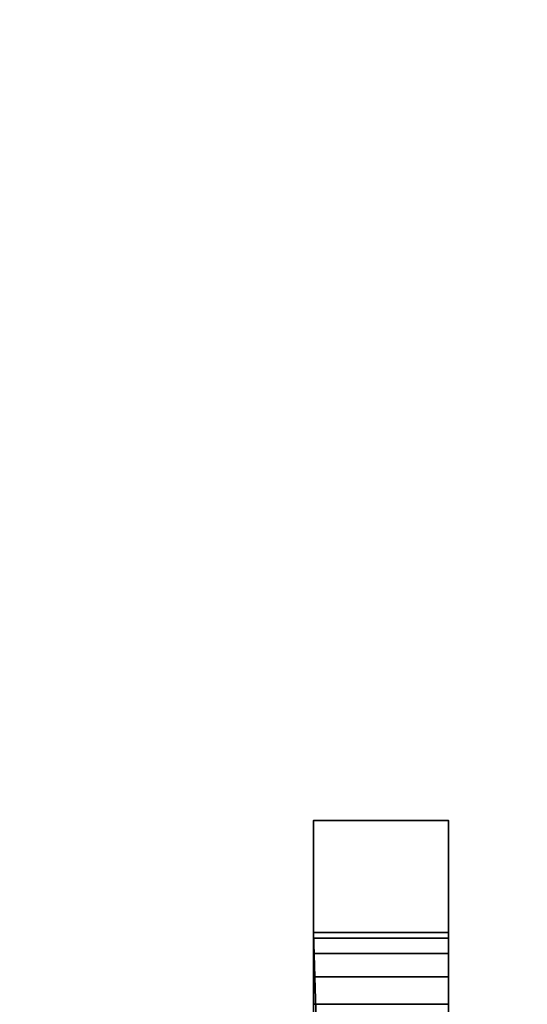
# Model space of a CAD drawing. Header units: millimetres. Extents: x -493 to 6693, y -115 to 145.
# Tile 631 of 656: x 1873 to 1884, y -5 to 17. Entities that reach past the tile are written whole.
import ezdxf

# ---------------------------------------------------------------- set-up
doc = ezdxf.new("R2010")
doc.units = ezdxf.units.MM
doc.layers.add('151', color=7, linetype='Continuous', true_color=0xffffff)

# ---------------------------------------------------------------- blocks, each defined once
blk = doc.blocks.new('UG_SURFACE_002')
at = {"layer": '151', "color": 252, "linetype": 'Continuous', "lineweight": 35}
for points in [[(2042.5, -15, 2200.25), (2042.5, 135, 2200.25), (957.5, 135, 2200.25), (957.5, -15, 2200.25)], [(1107.5, -15, 2050.25), (1107.5, 135, 2050.25), (1892.5, 135, 2050.25), (1892.5, -15, 2050.25)]]:
    blk.add_3dface(points, dxfattribs=at)
blk = doc.blocks.new('UG_SURFACE_021')
at = {"layer": '151', "color": 252, "linetype": 'Continuous', "lineweight": 35}
for points in [[(1879.5, -0.913, 1745.41), (1882.5, -0.913, 1745.41), (1882.5, -3.413, 1744.5), (1879.5, -3.413, 1744.5)], [(1879.5, -0.913, 1758.25), (1882.5, -0.913, 1758.25), (1882.5, -0.913, 1745.41), (1879.5, -0.913, 1745.41)], [(1879.5, -16.913, 1758.25), (1882.5, -16.913, 1758.25), (1882.5, -0.913, 1758.25), (1879.5, -0.913, 1758.25)], [(1879.5, -0.913, 1765.25), (1882.5, -0.913, 1765.25), (1882.5, -16.913, 1765.25), (1879.5, -16.913, 1765.25)], [(1879.5, -0.913, 1778.09), (1882.5, -0.913, 1778.09), (1882.5, -0.913, 1765.25), (1879.5, -0.913, 1765.25)], [(1879.5, -3.413, 1779), (1882.5, -3.413, 1779), (1882.5, -0.913, 1778.09), (1879.5, -0.913, 1778.09)], [(1879.5, -0.913, 1778.09), (1879.5, -3.413, 1773), (1879.5, -3.535, 1773.612)], [(1879.5, -0.913, 1765.25), (1879.5, -3.882, 1771.869), (1879.5, -3.535, 1772.388)], [(1879.5, -3.535, 1772.388), (1879.5, -3.413, 1773), (1879.5, -0.913, 1778.09), (1879.5, -0.913, 1765.25)], [(1879.5, -0.913, 1758.25), (1879.5, -0.913, 1745.41), (1879.5, -3.413, 1750.5), (1879.5, -3.535, 1751.112)], [(1879.5, -0.913, 1745.41), (1879.5, -3.882, 1749.369), (1879.5, -3.535, 1749.888)], [(1879.5, -3.535, 1773.612), (1879.5, -3.882, 1774.131), (1879.5, -0.913, 1778.09)], [(1879.5, -3.535, 1749.888), (1879.5, -3.413, 1750.5), (1879.5, -0.913, 1745.41)], [(1879.5, -0.913, 1765.25), (1879.5, -4.401, 1771.522), (1879.5, -3.882, 1771.869)], [(1879.5, -0.913, 1758.25), (1879.5, -3.882, 1751.631), (1879.5, -4.401, 1751.978)], [(1879.5, -0.913, 1745.41), (1879.5, -3.413, 1744.5), (1879.5, -4.401, 1749.022), (1879.5, -3.882, 1749.369)], [(1879.5, -3.882, 1774.131), (1879.5, -4.401, 1774.478), (1879.5, -3.413, 1779), (1879.5, -0.913, 1778.09)], [(1879.5, -14.789, 1771.4), (1879.5, -5.013, 1771.4), (1879.5, -0.913, 1765.25), (1879.5, -16.913, 1765.25)], [(1879.5, -3.535, 1751.112), (1879.5, -3.882, 1751.631), (1879.5, -0.913, 1758.25)], [(1879.5, -5.013, 1771.4), (1879.5, -4.401, 1771.522), (1879.5, -0.913, 1765.25)], [(1879.5, -16.913, 1758.25), (1879.5, -0.913, 1758.25), (1879.5, -4.401, 1751.978), (1879.5, -5.013, 1752.1)], [(1882.5, -0.913, 1745.41), (1882.5, -3.413, 1750.5), (1882.5, -3.535, 1749.888)], [(1882.5, -0.913, 1758.25), (1882.5, -3.882, 1751.631), (1882.5, -3.535, 1751.112)], [(1882.5, -3.535, 1751.112), (1882.5, -3.413, 1750.5), (1882.5, -0.913, 1745.41), (1882.5, -0.913, 1758.25)], [(1882.5, -14.789, 1752.1), (1882.5, -5.013, 1752.1), (1882.5, -0.913, 1758.25), (1882.5, -16.913, 1758.25)], [(1882.5, -3.535, 1749.888), (1882.5, -3.882, 1749.369), (1882.5, -0.913, 1745.41)], [(1882.5, -5.013, 1752.1), (1882.5, -4.401, 1751.978), (1882.5, -0.913, 1758.25)], [(1882.5, -0.913, 1758.25), (1882.5, -4.401, 1751.978), (1882.5, -3.882, 1751.631)], [(1882.5, -0.913, 1765.25), (1882.5, -0.913, 1778.09), (1882.5, -3.413, 1773), (1882.5, -3.535, 1772.388)], [(1882.5, -0.913, 1778.09), (1882.5, -3.882, 1774.131), (1882.5, -3.535, 1773.612)], [(1882.5, -0.913, 1765.25), (1882.5, -3.882, 1771.869), (1882.5, -4.401, 1771.522)], [(1882.5, -3.535, 1773.612), (1882.5, -3.413, 1773), (1882.5, -0.913, 1778.09)], [(1882.5, -3.882, 1749.369), (1882.5, -4.401, 1749.022), (1882.5, -3.413, 1744.5), (1882.5, -0.913, 1745.41)], [(1882.5, -3.535, 1772.388), (1882.5, -3.882, 1771.869), (1882.5, -0.913, 1765.25)], [(1882.5, -0.913, 1778.09), (1882.5, -3.413, 1779), (1882.5, -4.401, 1774.478), (1882.5, -3.882, 1774.131)], [(1882.5, -16.913, 1765.25), (1882.5, -0.913, 1765.25), (1882.5, -4.401, 1771.522), (1882.5, -5.013, 1771.4)], [(1879.5, -3.413, 1744.5), (1882.5, -3.413, 1744.5), (1882.5, -27.565, 1744.5), (1880.216, -27.454, 1744.5)], [(1880.216, -27.454, 1744.5), (1879.5, -27.565, 1744.5), (1879.5, -3.413, 1744.5)], [(1879.5, -3.413, 1779), (1879.5, -27.565, 1779), (1880.216, -27.454, 1779)], [(1880.216, -27.454, 1779), (1882.5, -27.565, 1779), (1882.5, -3.413, 1779), (1879.5, -3.413, 1779)], [(1879.5, -14.789, 1748.9), (1879.5, -5.013, 1748.9), (1879.5, -3.413, 1744.5), (1879.5, -27.565, 1744.5)], [(1879.5, -5.013, 1748.9), (1879.5, -4.401, 1749.022), (1879.5, -3.413, 1744.5)], [(1879.5, -4.401, 1774.478), (1879.5, -5.013, 1774.6), (1879.5, -3.413, 1779)], [(1879.5, -27.565, 1779), (1879.5, -3.413, 1779), (1879.5, -5.013, 1774.6), (1879.5, -14.789, 1774.6)], [(1879.5, -3.413, 1773), (1882.5, -3.413, 1773), (1882.5, -3.535, 1773.612), (1879.5, -3.535, 1773.612)], [(1879.5, -3.535, 1772.388), (1882.5, -3.535, 1772.388), (1882.5, -3.413, 1773), (1879.5, -3.413, 1773)], [(1879.5, -3.413, 1750.5), (1882.5, -3.413, 1750.5), (1882.5, -3.535, 1751.112), (1879.5, -3.535, 1751.112)], [(1879.5, -3.535, 1749.888), (1882.5, -3.535, 1749.888), (1882.5, -3.413, 1750.5), (1879.5, -3.413, 1750.5)], [(1882.5, -14.789, 1774.6), (1882.5, -5.013, 1774.6), (1882.5, -3.413, 1779), (1882.5, -27.565, 1779)], [(1882.5, -27.565, 1744.5), (1882.5, -3.413, 1744.5), (1882.5, -5.013, 1748.9), (1882.5, -14.789, 1748.9)], [(1882.5, -5.013, 1774.6), (1882.5, -4.401, 1774.478), (1882.5, -3.413, 1779)], [(1882.5, -4.401, 1749.022), (1882.5, -5.013, 1748.9), (1882.5, -3.413, 1744.5)], [(1879.5, -3.535, 1773.612), (1882.5, -3.535, 1773.612), (1882.5, -3.882, 1774.131), (1879.5, -3.882, 1774.131)], [(1879.5, -3.882, 1771.869), (1882.5, -3.882, 1771.869), (1882.5, -3.535, 1772.388), (1879.5, -3.535, 1772.388)], [(1879.5, -3.535, 1751.112), (1882.5, -3.535, 1751.112), (1882.5, -3.882, 1751.631), (1879.5, -3.882, 1751.631)], [(1879.5, -3.882, 1749.369), (1882.5, -3.882, 1749.369), (1882.5, -3.535, 1749.888), (1879.5, -3.535, 1749.888)], [(1879.5, -3.882, 1774.131), (1882.5, -3.882, 1774.131), (1882.5, -4.401, 1774.478), (1879.5, -4.401, 1774.478)], [(1879.5, -4.401, 1771.522), (1882.5, -4.401, 1771.522), (1882.5, -3.882, 1771.869), (1879.5, -3.882, 1771.869)], [(1879.5, -3.882, 1751.631), (1882.5, -3.882, 1751.631), (1882.5, -4.401, 1751.978), (1879.5, -4.401, 1751.978)], [(1879.5, -4.401, 1749.022), (1882.5, -4.401, 1749.022), (1882.5, -3.882, 1749.369), (1879.5, -3.882, 1749.369)], [(1879.5, -4.401, 1774.478), (1882.5, -4.401, 1774.478), (1882.5, -5.013, 1774.6), (1879.5, -5.013, 1774.6)], [(1879.5, -5.013, 1771.4), (1882.5, -5.013, 1771.4), (1882.5, -4.401, 1771.522), (1879.5, -4.401, 1771.522)], [(1879.5, -4.401, 1751.978), (1882.5, -4.401, 1751.978), (1882.5, -5.013, 1752.1), (1879.5, -5.013, 1752.1)], [(1879.5, -5.013, 1748.9), (1882.5, -5.013, 1748.9), (1882.5, -4.401, 1749.022), (1879.5, -4.401, 1749.022)], [(1879.5, -5.013, 1752.1), (1879.5, -18.252, 1758.516), (1879.5, -16.913, 1758.25)], [(1879.5, -18.252, 1758.516), (1879.5, -5.013, 1752.1), (1879.5, -14.789, 1752.1)], [(1879.5, -5.013, 1774.6), (1882.5, -5.013, 1774.6), (1882.5, -14.789, 1774.6), (1879.5, -14.789, 1774.6)], [(1879.5, -5.013, 1752.1), (1882.5, -5.013, 1752.1), (1882.5, -14.789, 1752.1), (1879.5, -14.789, 1752.1)], [(1879.5, -14.789, 1748.9), (1882.5, -14.789, 1748.9), (1882.5, -5.013, 1748.9), (1879.5, -5.013, 1748.9)], [(1879.5, -14.789, 1771.4), (1882.5, -14.789, 1771.4), (1882.5, -5.013, 1771.4), (1879.5, -5.013, 1771.4)], [(1882.5, -5.013, 1771.4), (1882.5, -18.252, 1764.984), (1882.5, -16.913, 1765.25)], [(1882.5, -18.252, 1764.984), (1882.5, -5.013, 1771.4), (1882.5, -14.789, 1771.4)]]:
    blk.add_3dface(points, dxfattribs=at)
blk = doc.blocks.new('UG_SURFACE_024')
at = {"layer": '151', "color": 252, "linetype": 'Continuous', "lineweight": 35}
for points in [[(1879.5, -0.913, 310.41), (1882.5, -0.913, 310.41), (1882.5, -3.413, 309.5), (1879.5, -3.413, 309.5)], [(1879.5, -0.913, 323.25), (1882.5, -0.913, 323.25), (1882.5, -0.913, 310.41), (1879.5, -0.913, 310.41)], [(1879.5, -16.913, 323.25), (1882.5, -16.913, 323.25), (1882.5, -0.913, 323.25), (1879.5, -0.913, 323.25)], [(1879.5, -0.913, 330.25), (1882.5, -0.913, 330.25), (1882.5, -16.913, 330.25), (1879.5, -16.913, 330.25)], [(1879.5, -0.913, 343.09), (1882.5, -0.913, 343.09), (1882.5, -0.913, 330.25), (1879.5, -0.913, 330.25)], [(1879.5, -3.413, 344), (1882.5, -3.413, 344), (1882.5, -0.913, 343.09), (1879.5, -0.913, 343.09)], [(1879.5, -0.913, 323.25), (1879.5, -0.913, 310.41), (1879.5, -3.413, 315.5), (1879.5, -3.535, 316.112)], [(1879.5, -0.913, 310.41), (1879.5, -3.882, 314.369), (1879.5, -3.535, 314.888)], [(1879.5, -0.913, 343.09), (1879.5, -3.413, 338), (1879.5, -3.535, 338.612)], [(1879.5, -0.913, 330.25), (1879.5, -3.882, 336.869), (1879.5, -3.535, 337.388)], [(1879.5, -14.789, 336.4), (1879.5, -5.013, 336.4), (1879.5, -0.913, 330.25), (1879.5, -16.913, 330.25)], [(1879.5, -3.535, 314.888), (1879.5, -3.413, 315.5), (1879.5, -0.913, 310.41)], [(1879.5, -3.413, 344), (1879.5, -0.913, 343.09), (1879.5, -3.882, 339.131), (1879.5, -4.401, 339.478)], [(1879.5, -3.535, 337.388), (1879.5, -3.413, 338), (1879.5, -0.913, 343.09), (1879.5, -0.913, 330.25)], [(1879.5, -5.013, 336.4), (1879.5, -4.401, 336.522), (1879.5, -0.913, 330.25)], [(1879.5, -0.913, 323.25), (1879.5, -3.882, 316.631), (1879.5, -4.401, 316.978)], [(1879.5, -4.401, 314.022), (1879.5, -3.882, 314.369), (1879.5, -0.913, 310.41), (1879.5, -3.413, 309.5)], [(1879.5, -3.535, 338.612), (1879.5, -3.882, 339.131), (1879.5, -0.913, 343.09)], [(1879.5, -3.535, 316.112), (1879.5, -3.882, 316.631), (1879.5, -0.913, 323.25)], [(1879.5, -4.401, 336.522), (1879.5, -3.882, 336.869), (1879.5, -0.913, 330.25)], [(1879.5, -16.913, 323.25), (1879.5, -0.913, 323.25), (1879.5, -4.401, 316.978), (1879.5, -5.013, 317.1)], [(1882.5, -0.913, 310.41), (1882.5, -3.413, 315.5), (1882.5, -3.535, 314.888)], [(1882.5, -0.913, 323.25), (1882.5, -3.882, 316.631), (1882.5, -3.535, 316.112)], [(1882.5, -14.789, 317.1), (1882.5, -5.013, 317.1), (1882.5, -0.913, 323.25), (1882.5, -16.913, 323.25)], [(1882.5, -3.413, 309.5), (1882.5, -0.913, 310.41), (1882.5, -3.882, 314.369), (1882.5, -4.401, 314.022)], [(1882.5, -3.535, 316.112), (1882.5, -3.413, 315.5), (1882.5, -0.913, 310.41), (1882.5, -0.913, 323.25)], [(1882.5, -5.013, 317.1), (1882.5, -4.401, 316.978), (1882.5, -0.913, 323.25)], [(1882.5, -0.913, 330.25), (1882.5, -0.913, 343.09), (1882.5, -3.413, 338), (1882.5, -3.535, 337.388)], [(1882.5, -0.913, 343.09), (1882.5, -3.882, 339.131), (1882.5, -3.535, 338.612)], [(1882.5, -3.535, 314.888), (1882.5, -3.882, 314.369), (1882.5, -0.913, 310.41)], [(1882.5, -0.913, 330.25), (1882.5, -3.882, 336.869), (1882.5, -4.401, 336.522)], [(1882.5, -3.535, 338.612), (1882.5, -3.413, 338), (1882.5, -0.913, 343.09)], [(1882.5, -4.401, 316.978), (1882.5, -3.882, 316.631), (1882.5, -0.913, 323.25)], [(1882.5, -3.535, 337.388), (1882.5, -3.882, 336.869), (1882.5, -0.913, 330.25)], [(1882.5, -4.401, 339.478), (1882.5, -3.882, 339.131), (1882.5, -0.913, 343.09), (1882.5, -3.413, 344)], [(1882.5, -16.913, 330.25), (1882.5, -0.913, 330.25), (1882.5, -4.401, 336.522), (1882.5, -5.013, 336.4)], [(1879.5, -3.413, 309.5), (1882.5, -3.413, 309.5), (1882.5, -27.565, 309.5), (1880.216, -27.454, 309.5)], [(1880.216, -27.454, 309.5), (1879.5, -27.565, 309.5), (1879.5, -3.413, 309.5)], [(1879.5, -3.413, 344), (1879.5, -27.565, 344), (1880.216, -27.454, 344)], [(1880.216, -27.454, 344), (1882.5, -27.565, 344), (1882.5, -3.413, 344), (1879.5, -3.413, 344)], [(1879.5, -14.789, 313.9), (1879.5, -5.013, 313.9), (1879.5, -3.413, 309.5), (1879.5, -27.565, 309.5)], [(1879.5, -5.013, 313.9), (1879.5, -4.401, 314.022), (1879.5, -3.413, 309.5)], [(1879.5, -27.565, 344), (1879.5, -3.413, 344), (1879.5, -5.013, 339.6), (1879.5, -14.789, 339.6)], [(1879.5, -4.401, 339.478), (1879.5, -5.013, 339.6), (1879.5, -3.413, 344)], [(1879.5, -3.413, 338), (1882.5, -3.413, 338), (1882.5, -3.535, 338.612), (1879.5, -3.535, 338.612)], [(1879.5, -3.535, 337.388), (1882.5, -3.535, 337.388), (1882.5, -3.413, 338), (1879.5, -3.413, 338)], [(1879.5, -3.413, 315.5), (1882.5, -3.413, 315.5), (1882.5, -3.535, 316.112), (1879.5, -3.535, 316.112)], [(1879.5, -3.535, 314.888), (1882.5, -3.535, 314.888), (1882.5, -3.413, 315.5), (1879.5, -3.413, 315.5)], [(1882.5, -14.789, 339.6), (1882.5, -5.013, 339.6), (1882.5, -3.413, 344), (1882.5, -27.565, 344)], [(1882.5, -5.013, 339.6), (1882.5, -4.401, 339.478), (1882.5, -3.413, 344)], [(1882.5, -27.565, 309.5), (1882.5, -3.413, 309.5), (1882.5, -5.013, 313.9), (1882.5, -14.789, 313.9)], [(1882.5, -4.401, 314.022), (1882.5, -5.013, 313.9), (1882.5, -3.413, 309.5)], [(1879.5, -3.535, 338.612), (1882.5, -3.535, 338.612), (1882.5, -3.882, 339.131), (1879.5, -3.882, 339.131)], [(1879.5, -3.882, 336.869), (1882.5, -3.882, 336.869), (1882.5, -3.535, 337.388), (1879.5, -3.535, 337.388)], [(1879.5, -3.535, 316.112), (1882.5, -3.535, 316.112), (1882.5, -3.882, 316.631), (1879.5, -3.882, 316.631)], [(1879.5, -3.882, 314.369), (1882.5, -3.882, 314.369), (1882.5, -3.535, 314.888), (1879.5, -3.535, 314.888)], [(1879.5, -3.882, 339.131), (1882.5, -3.882, 339.131), (1882.5, -4.401, 339.478), (1879.5, -4.401, 339.478)], [(1879.5, -4.401, 336.522), (1882.5, -4.401, 336.522), (1882.5, -3.882, 336.869), (1879.5, -3.882, 336.869)], [(1879.5, -3.882, 316.631), (1882.5, -3.882, 316.631), (1882.5, -4.401, 316.978), (1879.5, -4.401, 316.978)], [(1879.5, -4.401, 314.022), (1882.5, -4.401, 314.022), (1882.5, -3.882, 314.369), (1879.5, -3.882, 314.369)], [(1879.5, -4.401, 339.478), (1882.5, -4.401, 339.478), (1882.5, -5.013, 339.6), (1879.5, -5.013, 339.6)], [(1879.5, -5.013, 336.4), (1882.5, -5.013, 336.4), (1882.5, -4.401, 336.522), (1879.5, -4.401, 336.522)], [(1879.5, -4.401, 316.978), (1882.5, -4.401, 316.978), (1882.5, -5.013, 317.1), (1879.5, -5.013, 317.1)], [(1879.5, -5.013, 313.9), (1882.5, -5.013, 313.9), (1882.5, -4.401, 314.022), (1879.5, -4.401, 314.022)], [(1879.5, -5.013, 317.1), (1879.5, -18.252, 323.516), (1879.5, -16.913, 323.25)], [(1879.5, -18.252, 323.516), (1879.5, -5.013, 317.1), (1879.5, -14.789, 317.1)], [(1879.5, -5.013, 339.6), (1882.5, -5.013, 339.6), (1882.5, -14.789, 339.6), (1879.5, -14.789, 339.6)], [(1879.5, -5.013, 317.1), (1882.5, -5.013, 317.1), (1882.5, -14.789, 317.1), (1879.5, -14.789, 317.1)], [(1879.5, -14.789, 313.9), (1882.5, -14.789, 313.9), (1882.5, -5.013, 313.9), (1879.5, -5.013, 313.9)], [(1879.5, -14.789, 336.4), (1882.5, -14.789, 336.4), (1882.5, -5.013, 336.4), (1879.5, -5.013, 336.4)], [(1882.5, -5.013, 336.4), (1882.5, -18.252, 329.984), (1882.5, -16.913, 330.25)], [(1882.5, -18.252, 329.984), (1882.5, -5.013, 336.4), (1882.5, -14.789, 336.4)]]:
    blk.add_3dface(points, dxfattribs=at)
blk = doc.blocks.new('UG_SURFACE_029')
at = {"layer": '151', "color": 252, "linetype": 'Continuous', "lineweight": 35}
for points in [[(1879.5, -0.913, 1495.41), (1882.5, -0.913, 1495.41), (1882.5, -3.413, 1494.5), (1879.5, -3.413, 1494.5)], [(1879.5, -0.913, 1508.25), (1882.5, -0.913, 1508.25), (1882.5, -0.913, 1495.41), (1879.5, -0.913, 1495.41)], [(1879.5, -16.913, 1508.25), (1882.5, -16.913, 1508.25), (1882.5, -0.913, 1508.25), (1879.5, -0.913, 1508.25)], [(1879.5, -0.913, 1515.25), (1882.5, -0.913, 1515.25), (1882.5, -16.913, 1515.25), (1879.5, -16.913, 1515.25)], [(1879.5, -0.913, 1528.09), (1882.5, -0.913, 1528.09), (1882.5, -0.913, 1515.25), (1879.5, -0.913, 1515.25)], [(1879.5, -3.413, 1529), (1882.5, -3.413, 1529), (1882.5, -0.913, 1528.09), (1879.5, -0.913, 1528.09)], [(1879.5, -0.913, 1528.09), (1879.5, -3.413, 1523), (1879.5, -3.535, 1523.612)], [(1879.5, -0.913, 1515.25), (1879.5, -3.882, 1521.869), (1879.5, -3.535, 1522.388)], [(1879.5, -3.535, 1522.388), (1879.5, -3.413, 1523), (1879.5, -0.913, 1528.09), (1879.5, -0.913, 1515.25)], [(1879.5, -0.913, 1508.25), (1879.5, -0.913, 1495.41), (1879.5, -3.413, 1500.5), (1879.5, -3.535, 1501.112)], [(1879.5, -0.913, 1495.41), (1879.5, -3.882, 1499.369), (1879.5, -3.535, 1499.888)], [(1879.5, -3.535, 1523.612), (1879.5, -3.882, 1524.131), (1879.5, -0.913, 1528.09)], [(1879.5, -3.535, 1499.888), (1879.5, -3.413, 1500.5), (1879.5, -0.913, 1495.41)], [(1879.5, -0.913, 1515.25), (1879.5, -4.401, 1521.522), (1879.5, -3.882, 1521.869)], [(1879.5, -0.913, 1508.25), (1879.5, -3.882, 1501.631), (1879.5, -4.401, 1501.978)], [(1879.5, -0.913, 1495.41), (1879.5, -3.413, 1494.5), (1879.5, -4.401, 1499.022), (1879.5, -3.882, 1499.369)], [(1879.5, -3.882, 1524.131), (1879.5, -4.401, 1524.478), (1879.5, -3.413, 1529), (1879.5, -0.913, 1528.09)], [(1879.5, -14.789, 1521.4), (1879.5, -5.013, 1521.4), (1879.5, -0.913, 1515.25), (1879.5, -16.913, 1515.25)], [(1879.5, -3.535, 1501.112), (1879.5, -3.882, 1501.631), (1879.5, -0.913, 1508.25)], [(1879.5, -5.013, 1521.4), (1879.5, -4.401, 1521.522), (1879.5, -0.913, 1515.25)], [(1879.5, -16.913, 1508.25), (1879.5, -0.913, 1508.25), (1879.5, -4.401, 1501.978), (1879.5, -5.013, 1502.1)], [(1882.5, -0.913, 1495.41), (1882.5, -3.413, 1500.5), (1882.5, -3.535, 1499.888)], [(1882.5, -0.913, 1508.25), (1882.5, -3.882, 1501.631), (1882.5, -3.535, 1501.112)], [(1882.5, -3.535, 1501.112), (1882.5, -3.413, 1500.5), (1882.5, -0.913, 1495.41), (1882.5, -0.913, 1508.25)], [(1882.5, -14.789, 1502.1), (1882.5, -5.013, 1502.1), (1882.5, -0.913, 1508.25), (1882.5, -16.913, 1508.25)], [(1882.5, -3.535, 1499.888), (1882.5, -3.882, 1499.369), (1882.5, -0.913, 1495.41)], [(1882.5, -5.013, 1502.1), (1882.5, -4.401, 1501.978), (1882.5, -0.913, 1508.25)], [(1882.5, -0.913, 1508.25), (1882.5, -4.401, 1501.978), (1882.5, -3.882, 1501.631)], [(1882.5, -0.913, 1515.25), (1882.5, -0.913, 1528.09), (1882.5, -3.413, 1523), (1882.5, -3.535, 1522.388)], [(1882.5, -0.913, 1528.09), (1882.5, -3.882, 1524.131), (1882.5, -3.535, 1523.612)], [(1882.5, -0.913, 1515.25), (1882.5, -3.882, 1521.869), (1882.5, -4.401, 1521.522)], [(1882.5, -3.535, 1523.612), (1882.5, -3.413, 1523), (1882.5, -0.913, 1528.09)], [(1882.5, -3.882, 1499.369), (1882.5, -4.401, 1499.022), (1882.5, -3.413, 1494.5), (1882.5, -0.913, 1495.41)], [(1882.5, -3.535, 1522.388), (1882.5, -3.882, 1521.869), (1882.5, -0.913, 1515.25)], [(1882.5, -0.913, 1528.09), (1882.5, -3.413, 1529), (1882.5, -4.401, 1524.478), (1882.5, -3.882, 1524.131)], [(1882.5, -16.913, 1515.25), (1882.5, -0.913, 1515.25), (1882.5, -4.401, 1521.522), (1882.5, -5.013, 1521.4)], [(1879.5, -3.413, 1494.5), (1882.5, -3.413, 1494.5), (1882.5, -27.565, 1494.5), (1880.216, -27.454, 1494.5)], [(1880.216, -27.454, 1494.5), (1879.5, -27.565, 1494.5), (1879.5, -3.413, 1494.5)], [(1879.5, -3.413, 1529), (1879.5, -27.565, 1529), (1880.216, -27.454, 1529)], [(1880.216, -27.454, 1529), (1882.5, -27.565, 1529), (1882.5, -3.413, 1529), (1879.5, -3.413, 1529)], [(1879.5, -14.789, 1498.9), (1879.5, -5.013, 1498.9), (1879.5, -3.413, 1494.5), (1879.5, -27.565, 1494.5)], [(1879.5, -5.013, 1498.9), (1879.5, -4.401, 1499.022), (1879.5, -3.413, 1494.5)], [(1879.5, -4.401, 1524.478), (1879.5, -5.013, 1524.6), (1879.5, -3.413, 1529)], [(1879.5, -27.565, 1529), (1879.5, -3.413, 1529), (1879.5, -5.013, 1524.6), (1879.5, -14.789, 1524.6)], [(1879.5, -3.413, 1523), (1882.5, -3.413, 1523), (1882.5, -3.535, 1523.612), (1879.5, -3.535, 1523.612)], [(1879.5, -3.535, 1522.388), (1882.5, -3.535, 1522.388), (1882.5, -3.413, 1523), (1879.5, -3.413, 1523)], [(1879.5, -3.413, 1500.5), (1882.5, -3.413, 1500.5), (1882.5, -3.535, 1501.112), (1879.5, -3.535, 1501.112)], [(1879.5, -3.535, 1499.888), (1882.5, -3.535, 1499.888), (1882.5, -3.413, 1500.5), (1879.5, -3.413, 1500.5)], [(1882.5, -14.789, 1524.6), (1882.5, -5.013, 1524.6), (1882.5, -3.413, 1529), (1882.5, -27.565, 1529)], [(1882.5, -27.565, 1494.5), (1882.5, -3.413, 1494.5), (1882.5, -5.013, 1498.9), (1882.5, -14.789, 1498.9)], [(1882.5, -5.013, 1524.6), (1882.5, -4.401, 1524.478), (1882.5, -3.413, 1529)], [(1882.5, -4.401, 1499.022), (1882.5, -5.013, 1498.9), (1882.5, -3.413, 1494.5)], [(1879.5, -3.535, 1523.612), (1882.5, -3.535, 1523.612), (1882.5, -3.882, 1524.131), (1879.5, -3.882, 1524.131)], [(1879.5, -3.882, 1521.869), (1882.5, -3.882, 1521.869), (1882.5, -3.535, 1522.388), (1879.5, -3.535, 1522.388)], [(1879.5, -3.535, 1501.112), (1882.5, -3.535, 1501.112), (1882.5, -3.882, 1501.631), (1879.5, -3.882, 1501.631)], [(1879.5, -3.882, 1499.369), (1882.5, -3.882, 1499.369), (1882.5, -3.535, 1499.888), (1879.5, -3.535, 1499.888)], [(1879.5, -3.882, 1524.131), (1882.5, -3.882, 1524.131), (1882.5, -4.401, 1524.478), (1879.5, -4.401, 1524.478)], [(1879.5, -4.401, 1521.522), (1882.5, -4.401, 1521.522), (1882.5, -3.882, 1521.869), (1879.5, -3.882, 1521.869)], [(1879.5, -3.882, 1501.631), (1882.5, -3.882, 1501.631), (1882.5, -4.401, 1501.978), (1879.5, -4.401, 1501.978)], [(1879.5, -4.401, 1499.022), (1882.5, -4.401, 1499.022), (1882.5, -3.882, 1499.369), (1879.5, -3.882, 1499.369)], [(1879.5, -4.401, 1524.478), (1882.5, -4.401, 1524.478), (1882.5, -5.013, 1524.6), (1879.5, -5.013, 1524.6)], [(1879.5, -5.013, 1521.4), (1882.5, -5.013, 1521.4), (1882.5, -4.401, 1521.522), (1879.5, -4.401, 1521.522)], [(1879.5, -4.401, 1501.978), (1882.5, -4.401, 1501.978), (1882.5, -5.013, 1502.1), (1879.5, -5.013, 1502.1)], [(1879.5, -5.013, 1498.9), (1882.5, -5.013, 1498.9), (1882.5, -4.401, 1499.022), (1879.5, -4.401, 1499.022)], [(1879.5, -5.013, 1502.1), (1879.5, -18.252, 1508.516), (1879.5, -16.913, 1508.25)], [(1879.5, -18.252, 1508.516), (1879.5, -5.013, 1502.1), (1879.5, -14.789, 1502.1)], [(1879.5, -5.013, 1524.6), (1882.5, -5.013, 1524.6), (1882.5, -14.789, 1524.6), (1879.5, -14.789, 1524.6)], [(1879.5, -5.013, 1502.1), (1882.5, -5.013, 1502.1), (1882.5, -14.789, 1502.1), (1879.5, -14.789, 1502.1)], [(1879.5, -14.789, 1498.9), (1882.5, -14.789, 1498.9), (1882.5, -5.013, 1498.9), (1879.5, -5.013, 1498.9)], [(1879.5, -14.789, 1521.4), (1882.5, -14.789, 1521.4), (1882.5, -5.013, 1521.4), (1879.5, -5.013, 1521.4)], [(1882.5, -5.013, 1521.4), (1882.5, -18.252, 1514.984), (1882.5, -16.913, 1515.25)], [(1882.5, -18.252, 1514.984), (1882.5, -5.013, 1521.4), (1882.5, -14.789, 1521.4)]]:
    blk.add_3dface(points, dxfattribs=at)

msp = doc.modelspace()

# ---------------------------------------------------------------- linework, layer by layer
at = {"layer": '151', "color": 253, "linetype": 'Continuous', "lineweight": -3}
for p, q in [((1879.5, -0.913, 1758.25), (1879.5, -16.913, 1758.25)), ((1879.5, -0.913, 1745.41), (1879.5, -0.913, 1758.25)), ((1882.5, -0.913, 1765.25), (1879.5, -0.913, 1765.25)), ((1879.5, -3.413, 1744.5), (1879.5, -0.913, 1745.41)), ((1882.5, -0.913, 1778.09), (1879.5, -0.913, 1778.09)), ((1879.5, -0.913, 1778.09), (1879.5, -3.413, 1779)), ((1879.5, -0.913, 1765.25), (1879.5, -0.913, 1778.09)), ((1882.5, -0.913, 1745.41), (1879.5, -0.913, 1745.41)), ((1879.5, -16.913, 1765.25), (1879.5, -0.913, 1765.25)), ((1882.5, -0.913, 1758.25), (1879.5, -0.913, 1758.25)), ((1879.5, -0.913, 310.41), (1879.5, -0.913, 323.25)), ((1879.5, -3.413, 309.5), (1879.5, -0.913, 310.41)), ((1882.5, -0.913, 343.09), (1879.5, -0.913, 343.09)), ((1882.5, -0.913, 323.25), (1879.5, -0.913, 323.25)), ((1879.5, -0.913, 343.09), (1879.5, -3.413, 344)), ((1879.5, -0.913, 330.25), (1879.5, -0.913, 343.09)), ((1882.5, -0.913, 310.41), (1879.5, -0.913, 310.41)), ((1879.5, -16.913, 330.25), (1879.5, -0.913, 330.25)), ((1882.5, -0.913, 330.25), (1879.5, -0.913, 330.25)), ((1879.5, -0.913, 323.25), (1879.5, -16.913, 323.25)), ((1882.5, -0.913, 1515.25), (1879.5, -0.913, 1515.25)), ((1879.5, -3.413, 1494.5), (1879.5, -0.913, 1495.41)), ((1879.5, -0.913, 1528.09), (1879.5, -3.413, 1529)), ((1879.5, -0.913, 1515.25), (1879.5, -0.913, 1528.09)), ((1882.5, -0.913, 1495.41), (1879.5, -0.913, 1495.41)), ((1879.5, -16.913, 1515.25), (1879.5, -0.913, 1515.25)), ((1882.5, -0.913, 1508.25), (1879.5, -0.913, 1508.25)), ((1879.5, -0.913, 1508.25), (1879.5, -16.913, 1508.25)), ((1882.5, -0.913, 1528.09), (1879.5, -0.913, 1528.09)), ((1879.5, -0.913, 1495.41), (1879.5, -0.913, 1508.25)), ((1882.5, -0.913, 1765.25), (1882.5, -0.913, 1778.09)), ((1882.5, -0.913, 1758.25), (1882.5, -16.913, 1758.25)), ((1882.5, -16.913, 1765.25), (1882.5, -0.913, 1765.25)), ((1882.5, -0.913, 1745.41), (1882.5, -0.913, 1758.25)), ((1882.5, -3.413, 1744.5), (1882.5, -0.913, 1745.41)), ((1882.5, -0.913, 1778.09), (1882.5, -3.413, 1779)), ((1882.5, -3.413, 309.5), (1882.5, -0.913, 310.41)), ((1882.5, -0.913, 323.25), (1882.5, -16.913, 323.25)), ((1882.5, -0.913, 310.41), (1882.5, -0.913, 323.25)), ((1882.5, -0.913, 343.09), (1882.5, -3.413, 344)), ((1882.5, -16.913, 330.25), (1882.5, -0.913, 330.25)), ((1882.5, -0.913, 330.25), (1882.5, -0.913, 343.09)), ((1882.5, -0.913, 1515.25), (1882.5, -0.913, 1528.09)), ((1882.5, -0.913, 1508.25), (1882.5, -16.913, 1508.25)), ((1882.5, -0.913, 1495.41), (1882.5, -0.913, 1508.25)), ((1882.5, -3.413, 1494.5), (1882.5, -0.913, 1495.41)), ((1882.5, -16.913, 1515.25), (1882.5, -0.913, 1515.25)), ((1882.5, -0.913, 1528.09), (1882.5, -3.413, 1529)), ((1882.5, -3.413, 1744.5), (1879.5, -3.413, 1744.5)), ((1879.5, -27.565, 1744.5), (1879.5, -3.413, 1744.5)), ((1879.5, -3.413, 1779), (1879.5, -27.565, 1779)), ((1882.5, -3.413, 1779), (1879.5, -3.413, 1779)), ((1882.5, -3.413, 309.5), (1879.5, -3.413, 309.5)), ((1879.5, -27.565, 309.5), (1879.5, -3.413, 309.5)), ((1879.5, -3.413, 344), (1879.5, -27.565, 344)), ((1882.5, -3.413, 344), (1879.5, -3.413, 344)), ((1879.5, -27.565, 1494.5), (1879.5, -3.413, 1494.5)), ((1879.5, -3.413, 1529), (1879.5, -27.565, 1529)), ((1882.5, -3.413, 1494.5), (1879.5, -3.413, 1494.5)), ((1882.5, -3.413, 1529), (1879.5, -3.413, 1529)), ((1882.5, -27.565, 1744.5), (1882.5, -3.413, 1744.5)), ((1882.5, -3.413, 1779), (1882.5, -27.565, 1779)), ((1882.5, -27.565, 309.5), (1882.5, -3.413, 309.5)), ((1882.5, -3.413, 344), (1882.5, -27.565, 344)), ((1882.5, -3.413, 1529), (1882.5, -27.565, 1529)), ((1882.5, -27.565, 1494.5), (1882.5, -3.413, 1494.5)), ((1882.5, -5.013, 1771.4), (1879.5, -5.013, 1771.4)), ((1879.5, -14.789, 1774.6), (1879.5, -5.013, 1774.6)), ((1882.5, -5.013, 1774.6), (1879.5, -5.013, 1774.6)), ((1879.5, -5.013, 1771.4), (1879.5, -14.789, 1771.4)), ((1882.5, -5.013, 339.6), (1879.5, -5.013, 339.6)), ((1882.5, -5.013, 336.4), (1879.5, -5.013, 336.4)), ((1879.5, -5.013, 336.4), (1879.5, -14.789, 336.4)), ((1879.5, -14.789, 339.6), (1879.5, -5.013, 339.6)), ((1879.5, -14.789, 1524.6), (1879.5, -5.013, 1524.6)), ((1882.5, -5.013, 1524.6), (1879.5, -5.013, 1524.6)), ((1882.5, -5.013, 1521.4), (1879.5, -5.013, 1521.4)), ((1879.5, -5.013, 1521.4), (1879.5, -14.789, 1521.4)), ((1882.5, -14.789, 1774.6), (1882.5, -5.013, 1774.6)), ((1882.5, -5.013, 1771.4), (1882.5, -14.789, 1771.4)), ((1882.5, -5.013, 336.4), (1882.5, -14.789, 336.4)), ((1882.5, -14.789, 339.6), (1882.5, -5.013, 339.6)), ((1882.5, -14.789, 1524.6), (1882.5, -5.013, 1524.6)), ((1882.5, -5.013, 1521.4), (1882.5, -14.789, 1521.4))]:
    msp.add_line(p, q, dxfattribs=at)
at = {"layer": '151', "color": 253, "linetype": 'Continuous', "lineweight": -3, "extrusion": (-1, 0, 0)}
for centre in [(5.013, 1773, -1879.5), (5.013, 1750.5, -1879.5), (5.013, 315.5, -1879.5), (5.013, 338, -1879.5), (5.013, 1500.5, -1879.5), (5.013, 1523, -1879.5), (5.013, 1750.5, -1882.5), (5.013, 1773, -1882.5), (5.013, 315.5, -1882.5), (5.013, 338, -1882.5), (5.013, 1500.5, -1882.5), (5.013, 1523, -1882.5)]:
    msp.add_arc(centre, 1.6, 90, 270, dxfattribs=at)

# ---------------------------------------------------------------- block references
at = {"layer": '151', "color": 253, "linetype": 'Continuous', "lineweight": -3}
for name in ['UG_SURFACE_002', 'UG_SURFACE_021', 'UG_SURFACE_024', 'UG_SURFACE_029']:
    msp.add_blockref(name, (0, 0), dxfattribs=at)

doc.saveas('drawing.dxf')
